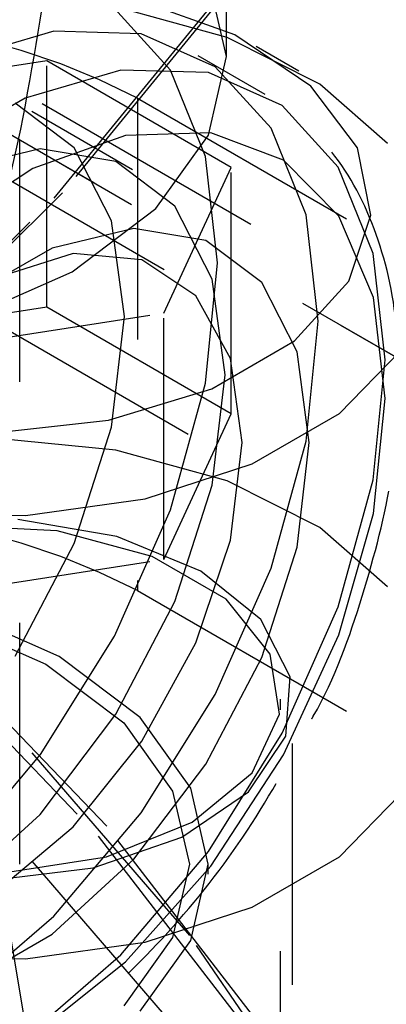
# Model space of a CAD drawing. Header units: inches. Extents: x 1907 to 2452, y -210 to -54.
# Tile 267 of 656: x 1999.786 to 1999.938, y -195.624 to -195.216. Entities that reach past the tile are written whole.
import ezdxf

# ---------------------------------------------------------------- set-up
doc = ezdxf.new("R2010")
doc.units = ezdxf.units.IN
doc.header["$LTSCALE"] = 0.5
doc.header["$MEASUREMENT"] = 0
doc.linetypes.add('HIDDEN', pattern=[0.22499999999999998, 0.15, -0.075])
doc.layers.add('SID-M-H', color=4, linetype='HIDDEN')

msp = doc.modelspace()

# ---------------------------------------------------------------- linework, layer by layer
at = {"layer": 'SID-M-H'}
for p, q in [((1999.786164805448, -195.5655192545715), (1999.786164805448, -194.5203470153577)), ((1999.871852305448, -195.2307375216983), (1999.871852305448, -194.5203470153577)), ((1999.622191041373, -195.1502011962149), (2001.29799964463, -196.1176249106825)), ((1999.846021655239, -195.3191914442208), (1999.602431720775, -195.1785699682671)), ((1999.871852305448, -195.2307375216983), (1999.864407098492, -195.1980907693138)), ((1999.800354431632, -195.2894524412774), (1999.869091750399, -195.2054074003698)), ((1999.87269256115, -195.2030919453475), (1999.803811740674, -195.2873124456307)), ((1999.872138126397, -195.2228452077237), (1999.826024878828, -195.2101850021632)), ((1999.875300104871, -195.2218364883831), (1999.83428585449, -195.2069592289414)), ((1999.848671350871, -195.2363984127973), (1999.825415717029, -195.21091778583)), ((1999.800282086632, -195.2203223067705), (1999.760533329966, -195.231955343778)), ((1999.836531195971, -195.2213655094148), (1999.800282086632, -195.2203223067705)), ((1999.867173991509, -195.2350243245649), (1999.836531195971, -195.2213655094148)), ((1999.906896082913, -195.2430317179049), (1999.875300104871, -195.2218364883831)), ((1999.910624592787, -195.2422180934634), (1999.872138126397, -195.2228452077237)), ((1999.901907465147, -195.2368289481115), (1999.884226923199, -195.2266188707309)), ((1999.887971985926, -195.2465234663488), (1999.860133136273, -195.2304524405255)), ((1999.864407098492, -195.2633842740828), (1999.871852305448, -195.2307375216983)), ((1999.797321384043, -195.2325774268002), (1999.692756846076, -195.2487518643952)), ((1999.873867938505, -195.2767668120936), (1999.797321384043, -195.2325774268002)), ((1999.797321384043, -195.3346450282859), (1999.797321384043, -195.2325774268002)), ((1999.828120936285, -195.2363933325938), (1999.788372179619, -195.2480263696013)), ((1999.864370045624, -195.2374365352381), (1999.828120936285, -195.2363933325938)), ((1999.86318829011, -195.2722200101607), (1999.848671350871, -195.2363984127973)), ((1999.895012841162, -195.2510953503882), (1999.864370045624, -195.2374365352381)), ((1999.890429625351, -195.2605049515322), (1999.867173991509, -195.2350243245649)), ((1999.745938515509, -195.2420658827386), (2001.439421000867, -196.2196925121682)), ((2001.722263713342, -196.3830404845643), (1999.74596435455, -195.2421471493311)), ((1999.92626634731, -195.26866162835), (1999.906896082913, -195.2430317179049)), ((1999.938629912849, -195.2668668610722), (1999.910624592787, -195.2422180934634)), ((1999.788372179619, -195.2480263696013), (1999.747433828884, -195.2716595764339)), ((1999.808728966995, -195.2686408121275), (1999.784263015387, -195.2501597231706)), ((1999.834991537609, -195.2479752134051), (1999.834991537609, -195.4521104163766)), ((1999.834991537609, -195.2479752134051), (2000.100156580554, -195.4010517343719)), ((1999.918268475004, -195.2765759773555), (1999.895012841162, -195.2510953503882)), ((1999.832871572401, -195.2776759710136), (1999.791113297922, -195.2535694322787)), ((1999.865356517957, -195.2623239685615), (1999.829997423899, -195.2635225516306)), ((1999.842578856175, -195.2938062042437), (1999.864407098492, -195.2633842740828)), ((1999.895466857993, -195.2737061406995), (1999.865356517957, -195.2623239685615)), ((1999.904946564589, -195.2963265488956), (1999.890429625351, -195.2605049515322)), ((1999.829997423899, -195.2635225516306), (1999.791611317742, -195.2772265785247)), ((1999.794591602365, -195.2690855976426), (1999.758744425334, -195.2776250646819)), ((1999.826021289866, -195.2742662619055), (1999.794591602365, -195.2690855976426)), ((1999.824249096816, -195.2989250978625), (1999.808728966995, -195.2686408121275)), ((1999.931689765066, -195.2964488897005), (1999.92626634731, -195.26866162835)), ((1999.850487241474, -195.2927473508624), (1999.826021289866, -195.2742662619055)), ((1999.868122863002, -195.3163007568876), (1999.86318829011, -195.2722200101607)), ((1999.918436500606, -195.2969538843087), (1999.895466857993, -195.2737061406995)), ((1999.791611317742, -195.2772265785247), (1999.752610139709, -195.302574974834)), ((1999.845849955, -195.337130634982), (1999.873867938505, -195.2767668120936)), ((1999.873867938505, -195.3788344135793), (1999.873867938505, -195.2767668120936)), ((1999.932785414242, -195.3123975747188), (1999.918268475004, -195.2765759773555)), ((1999.803811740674, -195.2873124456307), (1999.722644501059, -195.3678028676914)), ((1999.719356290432, -195.3697751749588), (1999.800354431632, -195.2894524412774)), ((1999.807855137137, -195.3199301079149), (1999.842578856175, -195.2938062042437)), ((1999.866007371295, -195.3230316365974), (1999.850487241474, -195.2927473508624)), ((1999.829566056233, -195.3385591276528), (1999.824249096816, -195.2989250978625)), ((1999.909881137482, -195.3404072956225), (1999.904946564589, -195.2963265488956)), ((1999.932822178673, -195.3306064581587), (1999.918436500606, -195.2969538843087)), ((1999.922684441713, -195.3239244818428), (1999.931689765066, -195.2964488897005)), ((1999.833502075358, -195.3020370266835), (1999.799527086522, -195.31013050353)), ((1999.863290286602, -195.306947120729), (1999.833502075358, -195.3020370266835)), ((1999.886478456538, -195.3244629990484), (1999.863290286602, -195.306947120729)), ((1999.799527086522, -195.31013050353), (1999.764117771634, -195.3305718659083)), ((1999.808267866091, -195.312444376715), (1999.776159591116, -195.3225174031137)), ((1999.836789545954, -195.3149946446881), (1999.808267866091, -195.312444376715)), ((1999.937719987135, -195.3564783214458), (1999.932785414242, -195.3123975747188)), ((1999.859190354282, -195.3299416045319), (1999.836789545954, -195.3149946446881)), ((1999.86318829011, -195.3660788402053), (1999.868122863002, -195.3163007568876)), ((1999.762602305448, -195.3399756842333), (1999.807855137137, -195.3199301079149)), ((1999.871324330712, -195.3626656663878), (1999.866007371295, -195.3230316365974)), ((1999.901188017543, -195.3531656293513), (1999.886478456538, -195.3244629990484)), ((1999.90005053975, -195.3486470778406), (1999.922684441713, -195.3239244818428)), ((1999.873479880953, -195.3559571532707), (1999.859190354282, -195.3299416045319)), ((1999.937719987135, -195.3725493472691), (1999.932822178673, -195.3306064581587)), ((1999.797321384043, -195.3346450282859), (1999.692756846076, -195.3508194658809)), ((1999.873867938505, -195.3788344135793), (1999.797321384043, -195.3346450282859)), ((1999.741285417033, -195.353305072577), (1999.845849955, -195.337130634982)), ((1999.769333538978, -195.3372123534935), (2001.29799964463, -196.2196925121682)), ((1999.824249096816, -195.3843319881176), (1999.829566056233, -195.3385591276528)), ((1999.845849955, -195.4391982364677), (1999.845849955, -195.337130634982)), ((1999.904946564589, -195.3901853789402), (1999.909881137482, -195.3404072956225)), ((1999.865799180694, -195.3684199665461), (1999.90005053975, -195.3486470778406)), ((1999.906227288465, -195.3907296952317), (1999.901188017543, -195.3531656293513)), ((1999.918704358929, -195.378758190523), (1999.943730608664, -195.3530636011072)), ((1999.878388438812, -195.3907296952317), (1999.873479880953, -195.3559571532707)), ((1999.932785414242, -195.4062564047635), (1999.937719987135, -195.3564783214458)), ((1999.866007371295, -195.4084385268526), (1999.871324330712, -195.3626656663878)), ((1999.822973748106, -195.3814862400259), (1999.865799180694, -195.3684199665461)), ((1999.848671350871, -195.4186613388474), (1999.86318829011, -195.3660788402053)), ((1999.932822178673, -195.4201471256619), (1999.937719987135, -195.3725493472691)), ((1999.775379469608, -195.3866849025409), (1999.822973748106, -195.3814862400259)), ((1999.845849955, -195.4391982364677), (1999.873867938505, -195.3788344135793)), ((1999.882597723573, -195.3996021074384), (1999.918704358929, -195.378758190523)), ((1999.808728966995, -195.4325354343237), (1999.824249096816, -195.3843319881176)), ((1999.826024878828, -195.3939066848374), (1999.775704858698, -195.3888981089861)), ((1999.872138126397, -195.406566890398), (1999.826024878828, -195.3939066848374)), ((1999.873479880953, -195.4311695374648), (1999.878388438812, -195.3907296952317)), ((1999.890429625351, -195.4427678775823), (1999.904946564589, -195.3901853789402)), ((1999.901188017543, -195.4341119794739), (1999.906227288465, -195.3907296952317)), ((1999.838088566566, -195.4140494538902), (1999.882597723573, -195.3996021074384)), ((1999.918268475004, -195.4588389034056), (1999.932785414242, -195.4062564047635)), ((1999.850487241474, -195.4566419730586), (1999.866007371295, -195.4084385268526)), ((1999.910624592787, -195.4259397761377), (1999.872138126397, -195.406566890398)), ((1999.788477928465, -195.4210287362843), (1999.838088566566, -195.4140494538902)), ((1999.737445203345, -195.4200223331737), (1999.788477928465, -195.4210287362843)), ((1999.826398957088, -195.4296545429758), (1999.785383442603, -195.4226053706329)), ((1999.825415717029, -195.4709923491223), (1999.848671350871, -195.4186613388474)), ((1999.918436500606, -195.4704090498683), (1999.932822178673, -195.4201471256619)), ((1999.801655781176, -195.4273743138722), (1999.758408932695, -195.4251900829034)), ((1999.938629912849, -195.4505885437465), (1999.910624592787, -195.4259397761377)), ((1999.841000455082, -195.4379656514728), (1999.801655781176, -195.4273743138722)), ((1999.861227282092, -195.4440099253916), (1999.826398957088, -195.4296545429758)), ((1999.784263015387, -195.4792643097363), (1999.808728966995, -195.4325354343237)), ((1999.859190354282, -195.4736834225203), (1999.873479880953, -195.4311695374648)), ((1999.886478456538, -195.4797979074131), (1999.901188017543, -195.4341119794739)), ((1999.871697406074, -195.4556866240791), (1999.841000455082, -195.4379656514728)), ((1999.741285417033, -195.4553726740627), (1999.845849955, -195.4391982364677)), ((1999.867173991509, -195.4950988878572), (1999.890429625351, -195.4427678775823)), ((1999.886094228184, -195.464115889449), (1999.861227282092, -195.4440099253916)), ((1999.834991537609, -195.4521104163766), (2000.100156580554, -195.6051869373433)), ((1999.826021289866, -195.5033708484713), (1999.850487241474, -195.4566419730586)), ((1999.890044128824, -195.4783998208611), (1999.871697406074, -195.4556866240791)), ((1999.895012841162, -195.5111699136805), (1999.918268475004, -195.4588389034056)), ((1999.802507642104, -195.4794137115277), (1999.758821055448, -195.4600619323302)), ((1999.754914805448, -195.4639677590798), (1999.796983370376, -195.4826028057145)), ((1999.898305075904, -195.4877936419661), (1999.886094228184, -195.464115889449)), ((1999.822205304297, -195.5497170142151), (1999.74405681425, -195.4682370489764)), ((1999.794772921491, -195.5200305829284), (1999.825415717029, -195.4709923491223)), ((1999.895466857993, -195.5201769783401), (1999.918436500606, -195.4704090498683)), ((1999.740723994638, -195.4726028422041), (1999.818709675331, -195.5539130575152)), ((1999.836789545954, -195.5144938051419), (1999.859190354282, -195.4736834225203)), ((1999.836029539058, -195.5046334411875), (1999.802507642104, -195.4794137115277)), ((1999.8938277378, -195.5033656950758), (1999.890044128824, -195.4783998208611)), ((1999.796983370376, -195.4826028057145), (1999.829263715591, -195.5068884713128)), ((1999.863290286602, -195.5240862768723), (1999.886478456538, -195.4797979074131)), ((1999.896536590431, -195.5124773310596), (1999.898305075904, -195.4877936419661)), ((1999.836531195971, -195.5441371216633), (1999.867173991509, -195.4950988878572)), ((1999.894303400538, -195.7015331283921), (1999.894303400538, -195.4970764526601)), ((1999.899303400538, -195.8155273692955), (1999.899303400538, -195.4970764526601)), ((1999.794591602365, -195.5448394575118), (1999.826021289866, -195.5033708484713)), ((1999.882591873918, -195.5275729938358), (1999.8938277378, -195.5033656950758)), ((1999.829263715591, -195.5068884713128), (1999.849555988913, -195.5351697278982)), ((1999.857102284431, -195.5340024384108), (1999.836029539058, -195.5046334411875)), ((1999.856653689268, -195.5950266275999), (1999.784649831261, -195.5116811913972)), ((1999.864370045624, -195.5602081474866), (1999.895012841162, -195.5111699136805)), ((1999.808267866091, -195.5499745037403), (1999.836789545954, -195.5144938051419)), ((1999.880980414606, -195.5354920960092), (1999.896536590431, -195.5124773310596)), ((1999.758523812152, -195.5629261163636), (1999.794772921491, -195.5200305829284)), ((1999.865356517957, -195.5663238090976), (1999.895466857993, -195.5201769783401)), ((1999.833502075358, -195.563389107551), (1999.863290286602, -195.5240862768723)), ((1999.857691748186, -195.548101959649), (1999.882591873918, -195.5275729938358)), ((1999.849555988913, -195.5351697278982), (1999.856477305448, -195.5655192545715)), ((1999.85332230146, -195.5543439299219), (1999.880980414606, -195.5354920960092)), ((1999.864289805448, -195.5655192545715), (1999.857102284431, -195.5340024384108)), ((1999.918704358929, -195.5624798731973), (1999.943730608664, -195.5367852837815)), ((1999.758744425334, -195.5776882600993), (1999.794591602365, -195.5448394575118)), ((1999.800282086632, -195.5870326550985), (1999.836531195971, -195.5441371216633)), ((1999.822130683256, -195.562476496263), (1999.857691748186, -195.548101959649)), ((1999.776159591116, -195.5769729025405), (1999.808267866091, -195.5499745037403)), ((1999.887931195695, -195.6347735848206), (1999.822205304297, -195.5497170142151)), ((1999.856653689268, -195.6399363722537), (1999.784649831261, -195.5565909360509)), ((1999.816559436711, -195.5669899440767), (1999.85332230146, -195.5543439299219)), ((1999.818709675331, -195.5539130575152), (1999.884298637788, -195.6387924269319)), ((1999.828120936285, -195.6031036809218), (1999.864370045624, -195.5602081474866)), ((1999.780197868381, -195.5689628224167), (1999.822130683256, -195.562476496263)), ((1999.799527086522, -195.5945223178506), (1999.833502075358, -195.563389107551)), ((1999.882597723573, -195.5833237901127), (1999.918704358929, -195.5624798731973)), ((1999.77467564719, -195.572059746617), (1999.816559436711, -195.5669899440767)), ((1999.829997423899, -195.6059499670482), (1999.865356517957, -195.5663238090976)), ((1999.856477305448, -195.5655192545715), (1999.849555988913, -195.5958687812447)), ((1999.856477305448, -195.7529903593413), (1999.856477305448, -195.5655192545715)), ((1999.857102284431, -195.5970360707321), (1999.864289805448, -195.5655192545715)), ((1999.864289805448, -195.7696544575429), (1999.864289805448, -195.5655192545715)), ((1999.78924776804, -195.6363863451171), (1999.779163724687, -195.5757810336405)), ((1999.838088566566, -195.5977711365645), (1999.882597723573, -195.5833237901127)), ((1999.760533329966, -195.6212925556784), (1999.800282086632, -195.5870326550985)), ((1999.764117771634, -195.6149636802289), (1999.799527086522, -195.5945223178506)), ((1999.788477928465, -195.6047504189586), (1999.838088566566, -195.5977711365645)), ((1999.849555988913, -195.5958687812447), (1999.829263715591, -195.6241500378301)), ((1999.836029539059, -195.6264050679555), (1999.857102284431, -195.5970360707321)), ((1999.915979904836, -195.6816368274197), (1999.856653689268, -195.5950266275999)), ((1999.737445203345, -195.603744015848), (1999.788477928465, -195.6047504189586)), ((1999.788372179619, -195.6373635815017), (1999.828120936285, -195.6031036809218)), ((1999.791611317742, -195.6365655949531), (1999.829997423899, -195.6059499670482))]:
    msp.add_line(p, q, dxfattribs=at)
for centre in [(1999.702409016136, -195.5038585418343), (1999.702409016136, -195.7079937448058)]:
    msp.add_arc(centre, 0.2881916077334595, 62.60967223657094, 117.3903277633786, dxfattribs=at)
for points, knots in [([(1999.796080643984, -195.2055954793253), (1999.791720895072, -195.2324968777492), (1999.782921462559, -195.2867929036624), (1999.765311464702, -195.33800618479), (1999.75642648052, -195.3638454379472)], [0, 0, 0, 0, 0.4954579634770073, 1, 1, 1, 1]), ([(1999.943485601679, -195.3645138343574), (1999.94322354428, -195.3564697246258), (1999.942462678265, -195.3331141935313), (1999.933680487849, -195.2987480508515), (1999.914760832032, -195.2651546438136), (1999.894986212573, -195.2518096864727), (1999.885461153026, -195.2453816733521)], [0, 0, 0, 0, 0.1525455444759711, 0.4429057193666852, 0.7316582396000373, 0.9999999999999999, 0.9999999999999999, 0.9999999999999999, 0.9999999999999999]), ([(1999.708201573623, -195.3971810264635), (1999.712964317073, -195.3899590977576), (1999.725809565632, -195.3704813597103), (1999.751443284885, -195.3453482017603), (1999.781476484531, -195.3242039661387), (1999.809713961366, -195.3137422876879), (1999.831819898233, -195.3125008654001), (1999.841551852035, -195.3177115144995), (1999.845909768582, -195.3200448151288)], [0, 0, 0, 0, 0.1106105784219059, 0.2983197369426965, 0.4842790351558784, 0.6680395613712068, 0.851349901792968, 1, 1, 1, 1]), ([(1999.907267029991, -195.505265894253), (1999.907478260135, -195.5049018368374), (1999.916832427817, -195.4887798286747), (1999.928941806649, -195.4541290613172), (1999.941544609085, -195.4066582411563), (1999.942877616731, -195.3777148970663), (1999.943485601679, -195.3645138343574)], [0, 0, 0, 0, 0.008057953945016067, 0.3568404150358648, 0.7066548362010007, 1, 1, 1, 1]), ([(1999.652245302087, -195.6633191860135), (1999.655246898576, -195.6653238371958), (1999.667695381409, -195.6736377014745), (1999.695419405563, -195.6768004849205), (1999.732414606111, -195.6726241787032), (1999.771526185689, -195.6567541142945), (1999.810811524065, -195.6305779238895), (1999.84808108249, -195.5950012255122), (1999.881586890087, -195.5527289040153), (1999.898777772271, -195.5209560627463), (1999.907267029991, -195.505265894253)], [0, 0, 0, 0, 0.04160988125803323, 0.1725681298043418, 0.3044346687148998, 0.4411077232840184, 0.5812890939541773, 0.7222037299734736, 0.8628177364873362, 1, 1, 1, 1])]:
    msp.add_open_spline(points, degree=3, knots=knots, dxfattribs=at)

doc.saveas('drawing.dxf')
